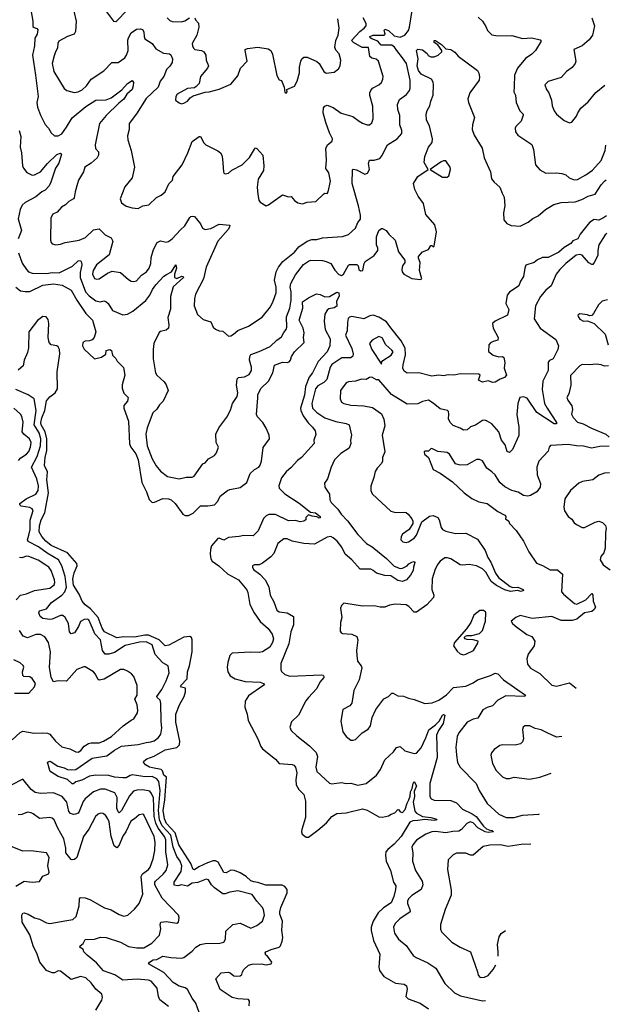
# Model space of a CAD drawing. Extents: x 2199565 to 2323334, y 894172 to 1018966.
# Tile 343 of 440: x 2315278 to 2320304, y 956178 to 964548. Entities that reach past the tile are written whole.
import ezdxf

# ---------------------------------------------------------------- set-up
doc = ezdxf.new("R2010")
doc.units = 0

msp = doc.modelspace()

# ---------------------------------------------------------------- linework, layer by layer
at = {"layer": '0CON10XD'}
for points in [[(2315373, 964633), (2315390.8, 964535), (2315390.3, 964490.3), (2315400.6, 964480.6), (2315424.3, 964474.3), (2315431.4, 964461.4), (2315425.4, 964425), (2315408, 964392), (2315403.8, 964325), (2315386.2, 964245), (2315412.8, 964075), (2315435.5, 963894.5), (2315424.4, 963845), (2315430.6, 963805), (2315454.4, 963735), (2315495, 963658), (2315522.5, 963625), (2315544.2, 963585), (2315575, 963560), (2315605, 963561.8), (2315635, 963577.8), (2315677, 963633), (2315725, 963712.7), (2315839.9, 963810.1), (2315925, 963862.5), (2316012.3, 963867.7), (2316055, 963884.6), (2316148.1, 963951.9), (2316194.1, 964005), (2316235, 964031.2), (2316245.5, 964015), (2316244.5, 963985), (2316235.3, 963955), (2316190, 963915), (2316165, 963871.5), (2316122, 963838), (2316015, 963734.6), (2315957.1, 963665), (2315920.6, 963485), (2315923.7, 963453.7), (2315948.8, 963425), (2315948, 963395), (2315936, 963375), (2315885, 963328.9), (2315831.4, 963295), (2315819.5, 963255), (2315779.2, 963185), (2315768.6, 963155), (2315748.6, 963085), (2315742.5, 963035), (2315735, 963024.3), (2315696.2, 963003.8), (2315668, 962975), (2315633.8, 962955), (2315597.3, 962912.7), (2315560, 962895), (2315543.3, 962863.3), (2315540.8, 962675), (2315544.2, 962654.2), (2315555, 962642.5), (2315584.2, 962634.2), (2315625, 962639.2), (2315665, 962654.5), (2315785, 962672.9), (2315836.7, 962696.7), (2315905, 962761.1), (2315955, 962770), (2316005, 962718.5), (2316055, 962693.3), (2316070.8, 962665), (2316039.8, 962550.2), (2315931.9, 962465), (2315902.5, 962415), (2315896.5, 962385), (2315915, 962348.1), (2315935, 962342.2), (2315955, 962345.7), (2316025, 962392.9), (2316065, 962410), (2316135, 962398.1), (2316205, 962338), (2316227.5, 962325), (2316248.3, 962321.7), (2316271.7, 962328.3), (2316314.2, 962375), (2316355.7, 962405), (2316378.1, 962435), (2316394.4, 962475), (2316397.8, 962525), (2316416.5, 962595), (2316447.2, 962652.8), (2316475, 962666.9), (2316525, 962656.5), (2316545, 962661.5), (2316574.7, 962685.3), (2316645, 962761.4), (2316682.2, 962795), (2316724.5, 962865.5), (2316735, 962875.8), (2316748.3, 962878.3), (2316765.9, 962875.9), (2316815, 962812), (2316834, 962775), (2316855.7, 962765.7), (2316905, 962772.2), (2316975, 962810.4), (2317065, 962800), (2317063.3, 962785), (2317050.8, 962765), (2316964.5, 962665.5), (2316863.5, 962445), (2316841.2, 962345), (2316775, 962213.8), (2316764.6, 962175), (2316762.9, 962115), (2316791.2, 962041.2), (2316839.5, 961999.5), (2316905, 961978.8), (2316924, 961935), (2316945, 961916.2), (2316975, 961903.3), (2317005, 961900), (2317055, 961857.5), (2317075, 961861.2), (2317095.7, 961874.3), (2317133.6, 961906.4), (2317225, 961941.4), (2317340.3, 962019.7), (2317411.8, 962108.2), (2317435, 962153.8), (2317460, 962225), (2317458.9, 962275), (2317446.1, 962335), (2317461.1, 962405), (2317480.5, 962445), (2317517.7, 962492.3), (2317615, 962573.1), (2317653.3, 962616.7), (2317723.6, 962666.4), (2317765, 962678.5), (2317805, 962679.5), (2317855, 962694.4), (2318025, 962705.7), (2318075, 962723.1), (2318134.6, 962775.4), (2318155.6, 962825), (2318176.4, 962853.6), (2318177.5, 962885), (2318162.1, 962965), (2318107.3, 963155), (2318108.8, 963271.2), (2318115, 963276.2), (2318145, 963271.4), (2318215, 963234.2), (2318238, 963242), (2318253.8, 963275), (2318246.2, 963325), (2318255, 963352.5), (2318295, 963353.8), (2318341.7, 963368.3), (2318360.3, 963389.7), (2318407.5, 963485), (2318490.8, 963535), (2318530.3, 963579.7), (2318529.4, 963605), (2318512.5, 963655), (2318512.6, 963732.6), (2318496.5, 963785), (2318492, 963828), (2318510.6, 963869.4), (2318568.6, 963911.4), (2318594.3, 963945), (2318600, 963965), (2318599.6, 964035), (2318568.1, 964175), (2318536.5, 964225), (2318487.2, 964285)], [(2315739.1, 964619.1), (2315759.1, 964535), (2315753.2, 964446.8), (2315740, 964425), (2315685, 964405.8), (2315610, 964365), (2315601.4, 964345), (2315600.5, 964305), (2315581.1, 964275), (2315572.1, 964242.1), (2315554.6, 964175), (2315567.6, 964107.6), (2315655, 963962), (2315677.5, 963945), (2315740.3, 963930.3), (2315775, 963935.5), (2315808.7, 963951.3), (2315845, 963985.6), (2315886.9, 964043.1), (2315995, 964112.2), (2316061.2, 964185), (2316115.5, 964184.5), (2316172.9, 964225), (2316186.5, 964245), (2316199.5, 964285), (2316197.1, 964372.9), (2316203.5, 964395), (2316225, 964436.9), (2316272.3, 964467.7), (2316305, 964471.4), (2316323.8, 964463.8), (2316334.1, 964445), (2316335.7, 964405), (2316343.8, 964385), (2316406, 964345), (2316435, 964298.8), (2316502.7, 964262.7), (2316553.2, 964256.8), (2316565, 964249.5), (2316578.3, 964215), (2316576.5, 964183.5), (2316556.4, 964153.6), (2316526.2, 964125), (2316504.7, 964065.3), (2316474.2, 964025.8), (2316455, 963973.6), (2316353.4, 963876.6), (2316272.6, 963747.4), (2316210.6, 963665), (2316210.5, 963615), (2316195, 963560), (2316197.4, 963527.4), (2316227.5, 963435), (2316254.4, 963295), (2316234.4, 963205), (2316173.8, 963126.2), (2316133.3, 963025), (2316145, 962992.5), (2316185, 962963.3), (2316235, 962948.8), (2316285, 962942.5), (2316325, 962965.8), (2316377.5, 962975), (2316442.7, 963037.3), (2316482.5, 963055), (2316515, 963083.3), (2316546.4, 963153.6), (2316576.9, 963183.1), (2316584.4, 963215), (2316660, 963315), (2316709.5, 963415), (2316745, 963511.2), (2316805, 963554), (2316815, 963553.8), (2316845, 963501.2), (2316861.2, 963485), (2316965, 963434.3), (2316985.8, 963415), (2316997.5, 963395), (2317004.3, 963364.3), (2317011.2, 963255), (2317015, 963242.5), (2317025, 963236.7), (2317055, 963242), (2317082.3, 963267.7), (2317171.4, 963315), (2317232.2, 963377.8), (2317275, 963447.5), (2317285, 963457.5), (2317295, 963452.5), (2317348, 963395), (2317356, 963305), (2317351.2, 963265), (2317307.3, 963192.7), (2317298.9, 963125), (2317303.1, 963063.1), (2317312.9, 963015), (2317325, 962996.2), (2317375, 962966.7), (2317395, 962973.8), (2317515, 963059.2), (2317565, 963041.2), (2317587.5, 963045), (2317615, 963011.2), (2317645, 962991.2), (2317685, 962983.8), (2317725, 962996), (2317798.1, 963001.9), (2317865, 963067.5), (2317875, 963072.5), (2317895, 963070), (2317903.3, 963085), (2317922.5, 963175), (2317907.5, 963245), (2317882.5, 963282.5), (2317887.1, 963355), (2317883.9, 963453.9), (2317897, 963483), (2317935.6, 963514.4), (2317940.8, 963535), (2317914, 963585), (2317882.2, 963675), (2317860, 963755), (2317862.3, 963797.7), (2317875, 963812.5), (2317895, 963820), (2317945, 963802.5), (2318012.8, 963752.7), (2318112, 963725), (2318165, 963685.7), (2318195, 963667.8), (2318235, 963654.4), (2318255, 963654.2), (2318275, 963670), (2318284.4, 963705), (2318283, 963813), (2318257.1, 963902.9), (2318258.5, 963925), (2318265, 963946), (2318280, 963965), (2318335, 963995.5), (2318355.3, 964014.7), (2318368, 964042), (2318369.5, 964065), (2318330, 964195), (2318311.4, 964211.4), (2318275, 964220.5), (2318255.9, 964235.9), (2318245, 964312.5), (2318192.1, 964312.1), (2318117.1, 964355), (2318105.6, 964365), (2318104.5, 964375), (2318171.2, 964448.8), (2318208.2, 964475), (2318224.6, 964495), (2318227.3, 964515), (2318200, 964565)], [(2316016.2, 964615), (2316075, 964536.2), (2316095, 964532), (2316105, 964538), (2316190.6, 964625)], [(2316532.6, 964562.6), (2316555, 964542), (2316575, 964532.9), (2316655, 964528.9), (2316682, 964538), (2316722.5, 964565)], [(2316766.7, 964565), (2316775, 964547.5), (2316798.6, 964518.6), (2316802.3, 964485), (2316785.7, 964415), (2316744.6, 964345.4), (2316746.9, 964325), (2316755.6, 964305), (2316768, 964295), (2316825.5, 964285.5), (2316846, 964275), (2316862, 964245), (2316865.7, 964205), (2316885.7, 964155), (2316876, 964135), (2316816.7, 964065), (2316803.6, 964006.4), (2316779.5, 963980.5), (2316765, 963970), (2316705, 963963.8), (2316616.7, 963915), (2316606.2, 963895), (2316602.5, 963865), (2316635, 963840), (2316655, 963833.3), (2316675, 963838.8), (2316705, 963856.7), (2316728.8, 963885), (2316755, 963902), (2316855, 963932.9), (2316890, 963935), (2316975, 963956.2), (2317075, 963998.8), (2317135, 964072), (2317156, 964135), (2317213.3, 964195), (2317196.7, 964285), (2317197.5, 964295), (2317215, 964303.3), (2317305, 964314.2), (2317391.2, 964301.2), (2317415, 964286), (2317427.7, 964255), (2317465, 964072.5), (2317485, 964037.5), (2317505, 964030), (2317527.5, 963975), (2317535, 963930), (2317545, 963922.5), (2317552.5, 963935), (2317550, 963955), (2317615, 963983.3), (2317638.8, 964025), (2317659.4, 964095), (2317660, 964145), (2317668.9, 964195), (2317677.5, 964215), (2317695, 964228.6), (2317725, 964229.4), (2317805, 964192.9), (2317825, 964174.2), (2317865, 964108.6), (2317885, 964092.2), (2317955, 964102.5), (2317990.5, 964129.5), (2318003.8, 964155), (2318011.2, 964205), (2317995, 964257.5), (2317968.9, 964288.9), (2317959.6, 964315), (2317968.5, 964371.5), (2317987.9, 964415), (2317996.9, 964475), (2317984.2, 964555)], [(2318487.2, 964285), (2318467, 964315), (2318445, 964332.6), (2318352.6, 964332.6), (2318325.1, 964365.1), (2318274.6, 964385), (2318258.8, 964395), (2318258.5, 964405), (2318285, 964415.2), (2318375, 964415.4), (2318386.2, 964425), (2318378.9, 964455), (2318385, 964466.5), (2318415, 964454.7), (2318465, 964411.3), (2318515, 964399.8), (2318553.6, 964416.4), (2318585.3, 964455), (2318595.3, 964485), (2318617.3, 964625)], [(2319179.4, 964569.4), (2319215, 964534), (2319245, 964488.8), (2319259.2, 964455), (2319295, 964418.1), (2319345, 964411.8), (2319465, 964414.6), (2319555, 964388.2), (2319635, 964393.8), (2319705.6, 964375.6), (2319713.8, 964365), (2319665.7, 964285), (2319635.6, 964255), (2319582.5, 964217.5), (2319513.3, 964135), (2319487.8, 964075), (2319485, 963980), (2319482, 963935), (2319496, 963905), (2319502, 963845), (2319534.5, 963774.5), (2319561.2, 963745), (2319562, 963735), (2319544, 963685), (2319499.3, 963640.7), (2319493.3, 963625), (2319496.7, 963595), (2319516.7, 963565), (2319635, 963486.7), (2319650.8, 963445), (2319668, 963315), (2319705, 963270.8), (2319755, 963243.8), (2319845, 963247.1), (2319891.2, 963241.2), (2319925, 963228), (2319954.5, 963204.5), (2319995, 963185.7), (2320025, 963190.8), (2320095, 963228.9), (2320152.1, 963267.9), (2320225, 963350), (2320259.1, 963435), (2320264.3, 963482.4)], [(2320146.7, 964565), (2320169.2, 964495), (2320151.2, 964415), (2320124.4, 964375.6), (2320063.8, 964325), (2319994, 964295), (2320010.8, 964195), (2320003.8, 964175), (2319977.6, 964142.4), (2319931.7, 964108.3), (2319885, 964056.2), (2319775, 964021.2), (2319747.5, 963995), (2319760, 963955), (2319780, 963925), (2319804.1, 963864.1), (2319808.6, 963815), (2319824.3, 963774.3), (2319844.3, 963744.3), (2319910.8, 963690.8), (2319955, 963670), (2319975, 963676.7), (2320015, 963726.7), (2320026, 963755), (2320053.8, 963795), (2320115, 963848.8), (2320180.2, 963929.8), (2320258.1, 963992)], [(2315267, 962567), (2315298.3, 962478.3), (2315334.3, 962425), (2315354, 962404), (2315385, 962393.6), (2315505, 962389.2), (2315555, 962398.2), (2315615, 962395.4), (2315728.3, 962451.7), (2315775, 962498.2), (2315795, 962500.6), (2315803.8, 962485), (2315805.3, 962465), (2315791.4, 962398.6), (2315792.2, 962355), (2315837.2, 962235), (2315869.5, 962199.5), (2315925, 962157.5), (2315965, 962150.9), (2315995, 962157.5), (2316012, 962152), (2316030, 962135), (2316066.6, 962076.6), (2316155, 962038), (2316195, 962045.8), (2316240.9, 962069.1), (2316350.1, 962159.9), (2316384.4, 962205.6), (2316408.2, 962255), (2316436.7, 962295), (2316505, 962368.9), (2316526.9, 962383.1), (2316570, 962405), (2316605, 962463.3), (2316611.4, 962435), (2316594.2, 962385), (2316595.8, 962355), (2316615, 962346.9), (2316657.2, 962367.2), (2316668, 962365), (2316670.6, 962355), (2316584.3, 962275.7), (2316562.2, 962195), (2316562.1, 962087.9), (2316537.8, 962015), (2316547.1, 961955), (2316543, 961927), (2316525, 961910), (2316475, 961897.8), (2316465, 961889.2), (2316420.6, 961795), (2316413.3, 961745), (2316414.3, 961665), (2316434.2, 961545), (2316446, 961525), (2316508.2, 961468.2), (2316523.6, 961443.6), (2316540, 961395), (2316498.6, 961305), (2316466.7, 961275), (2316445, 961238.1), (2316409.5, 961205), (2316361.8, 961078.2), (2316351.8, 961025), (2316361.5, 960925), (2316405, 960816), (2316440, 960755), (2316475, 960710.8), (2316535, 960663.8), (2316635, 960646), (2316695, 960660), (2316745, 960658.8), (2316763.6, 960666.4), (2316837, 960773), (2316855, 960780), (2316883.3, 960815), (2316935, 960843.3), (2316953.8, 960865), (2316968.8, 960915), (2316950, 960955), (2316946.2, 961025), (2316971.2, 961078.8), (2317039.7, 961170.3), (2317070.3, 961229.7), (2317088.6, 961285), (2317126.9, 961345), (2317134.5, 961375.5), (2317122.2, 961442.2), (2317128.9, 961495), (2317138.8, 961505), (2317189.4, 961510.6), (2317229.4, 961530.6), (2317249.4, 961565), (2317251.5, 961595), (2317233.8, 961655), (2317236.2, 961683.8), (2317245, 961700.8), (2317315, 961726.4), (2317409.1, 961770.9), (2317465, 961823.1), (2317505, 961851.4), (2317525, 961889.2), (2317546.3, 961913.7), (2317551.1, 961935), (2317548.5, 962021.5), (2317576.2, 962095), (2317588.9, 962165), (2317588.4, 962235), (2317580.4, 962275), (2317583.6, 962306.4), (2317625, 962378.6), (2317693.8, 962466.2), (2317735, 962495.6), (2317755, 962502.5), (2317855, 962499.5), (2317885, 962493.1), (2317925, 962474.3), (2317958.8, 962418.8), (2317993, 962383), (2318015, 962372.5), (2318033.4, 962385), (2318075, 962460.8), (2318085, 962466.9), (2318146.7, 962466.7), (2318157.5, 962455), (2318164.4, 962425), (2318178.1, 962411.9), (2318197.3, 962415), (2318208.5, 962475), (2318218.5, 962491.5), (2318295, 962544.5), (2318323.8, 962585), (2318325.5, 962605), (2318313.3, 962635), (2318313.2, 962703.2), (2318335, 962756), (2318355, 962773.3), (2318365, 962773.8), (2318395, 962756), (2318417.5, 962725), (2318472, 962675), (2318500, 962575), (2318553.8, 962505), (2318556.2, 962485), (2318536, 962455), (2318530, 962425), (2318533.3, 962405), (2318547.5, 962385), (2318615, 962347.5), (2318685, 962340), (2318700, 962345), (2318680, 962415), (2318686.7, 962485), (2318670.7, 962520.7), (2318672.5, 962535), (2318705, 962573.3), (2318757.5, 962595), (2318775, 962627.5), (2318785, 962627.5), (2318795, 962617.5), (2318805, 962622.5), (2318825.3, 962745), (2318810.5, 962805), (2318733.1, 962893.1), (2318713.9, 962985), (2318668, 963048), (2318640.6, 963105), (2318629.3, 963155), (2318665.9, 963214.1), (2318752.5, 963275), (2318720, 963335), (2318724, 963385), (2318755.8, 963464.2), (2318786.8, 963503.2), (2318790.6, 963535), (2318766.1, 963645), (2318740.3, 963695), (2318737.9, 963745), (2318744.8, 963775.2), (2318768.2, 963815), (2318775.3, 963855), (2318796.2, 963905), (2318799.2, 963995), (2318796, 964016), (2318781.1, 964041.1), (2318695, 964085.6), (2318671.5, 964115), (2318661.1, 964155), (2318669.1, 964215), (2318653.3, 964285), (2318665, 964297.5), (2318705, 964292.5), (2318745, 964260), (2318753.6, 964243.6), (2318775, 964232.5), (2318805, 964232.5), (2318840, 964245), (2318870, 964275), (2318870, 964285), (2318834.4, 964334.4), (2318805, 964353.3), (2318805, 964370), (2318815, 964370.8), (2318866.8, 964336.8), (2318905, 964300), (2318945, 964293.8), (2318980.5, 964270.5), (2319007.7, 964237.7), (2319172.5, 964115), (2319183.3, 964093.3), (2319191.7, 964061.7), (2319188.6, 964035), (2319107.8, 963925), (2319092, 963875), (2319095.4, 963845), (2319147.7, 963717.7), (2319130.6, 963655), (2319128.9, 963615), (2319145, 963566.2), (2319212.9, 963455), (2319228.6, 963375), (2319284.4, 963255), (2319291.9, 963195), (2319315, 963166), (2319362, 963125), (2319382.5, 963072.5), (2319399.1, 963039.1), (2319405.6, 962965), (2319395.7, 962905), (2319396.4, 962846.4), (2319422.5, 962815), (2319458.5, 962798.5), (2319535, 962793.3), (2319605, 962825.6), (2319645, 962858.1), (2319689.2, 962880.8), (2319752, 962935), (2319824, 962976), (2319885, 962993.5), (2320005, 963000), (2320061.9, 963018.1), (2320115, 963047.3), (2320174.5, 963065.5), (2320225, 963143.8), (2320254, 963175), (2320267.8, 963185.7)], [(2315272.2, 963605), (2315288.6, 963555), (2315281.1, 963465), (2315293.4, 963416.6), (2315301.8, 963305), (2315308.8, 963285), (2315338.9, 963248.9), (2315385, 963225.7), (2315405, 963228.6), (2315455, 963254.4), (2315513.6, 963325), (2315595, 963402.3), (2315625, 963412.9), (2315634.2, 963404.2), (2315610.7, 963329.3), (2315583.7, 963285), (2315544, 963166), (2315527.5, 963135), (2315495, 963100), (2315465, 963084), (2315415, 963043.1), (2315323.5, 962995), (2315298.3, 962971.7), (2315281.1, 962935), (2315264.7, 962854.7), (2315293.3, 962755), (2315266.1, 962685)], [(2318915, 963208.9), (2318928.5, 963221.5), (2318944.5, 963275), (2318940, 963295), (2318905, 963347.5), (2318885, 963347.5), (2318865, 963339.1), (2318770, 963275), (2318875, 963210.4), (2318915, 963208.9)], [(2320271.5, 962881.1), (2320245.2, 962864.8), (2320205, 962843.4), (2320165, 962848.5), (2320127.5, 962822.5), (2320047.1, 962725), (2320025.8, 962685), (2319985, 962667.5), (2319966.9, 962645), (2319909.4, 962610.6), (2319865, 962570.8), (2319775, 962526.8), (2319725, 962527.6), (2319683, 962507), (2319655, 962484.6), (2319585, 962460.6), (2319575, 962436.7), (2319565.3, 962364.7), (2319539.6, 962325), (2319524.6, 962285.4), (2319445, 962232.9), (2319424.4, 962205), (2319414.2, 962135), (2319441.2, 962085), (2319428.1, 962035), (2319324.2, 961985), (2319301.9, 961965), (2319306.9, 961925), (2319349.2, 961845), (2319345, 961823.3), (2319307.1, 961812.9), (2319285, 961802), (2319269.2, 961785), (2319266.1, 961726.1), (2319307.5, 961695), (2319355, 961681.2), (2319385, 961686.2), (2319396.8, 961676.8), (2319406.2, 961635), (2319400.6, 961585), (2319420, 961525), (2319404.4, 961505.6), (2319366.8, 961493.2), (2319325, 961467.5), (2319305, 961464.2), (2319265, 961476.9), (2319215, 961467.5), (2319182.5, 961485), (2319196.2, 961525), (2319183.6, 961533.6), (2319025, 961536.4), (2318975, 961526.7), (2318925, 961529.1), (2318885, 961521.2), (2318845, 961526.7), (2318785, 961518.6), (2318675, 961547.3), (2318575, 961542.9), (2318548.9, 961558.9), (2318537.8, 961585), (2318540, 961615), (2318562, 961698), (2318557.1, 961755), (2318525, 961818.6), (2318437.2, 961927.2), (2318398.1, 961978.1), (2318335, 962018.1), (2318285, 962035.6), (2318258.1, 962031.9), (2318205, 962003.6), (2318105.2, 962025.2), (2318085, 962018.4), (2318073.5, 962006.5), (2318065.7, 961974.3), (2318065, 961902.5), (2318051.1, 961865), (2318103.2, 961753.2), (2318115.4, 961705), (2318113.3, 961686.7), (2318095, 961674.4), (2318017.5, 961672.5), (2317933, 961617), (2317920.4, 961595), (2317890.8, 961489.1), (2317866.7, 961465), (2317815, 961436.4), (2317795, 961410.6), (2317762.3, 961285), (2317770.5, 961245), (2317805, 961207.5), (2317875, 961162.7), (2317969.1, 961130.9), (2318056, 961116), (2318080.8, 961105), (2318102.5, 961015), (2318094, 960975), (2318095.8, 960945), (2318081.9, 960905), (2318010.3, 960859.7), (2317955.5, 960805), (2317929.1, 960745), (2317898, 960645), (2317871.2, 960608.8), (2317873.8, 960575), (2317914, 960515), (2317915.7, 960465), (2317927.1, 960445), (2317986.2, 960386.2), (2318012.5, 960345), (2318067.1, 960287.1), (2318155, 960172.9), (2318229.4, 960095), (2318276.6, 960066.6), (2318397.9, 959967.9), (2318462.8, 959902.8), (2318515, 959882.9), (2318535, 959884.3), (2318575, 959904.2), (2318588.9, 959921.1), (2318615, 959937.8), (2318635, 959942.5), (2318641.4, 959935), (2318627.9, 959895), (2318625.5, 959865), (2318603.1, 959826.9), (2318569.2, 959785), (2318535, 959772.6), (2318495, 959779.3), (2318435, 959820.2), (2318385, 959823.1), (2318315, 959841.9), (2318286.9, 959866.9), (2318265.9, 959875.9), (2318175, 959877.5), (2318105, 959957.3), (2318046.4, 960005), (2318019.7, 960065), (2317978, 960115), (2317945, 960144.5), (2317925, 960153.5), (2317895, 960148.2), (2317785, 960090), (2317695, 960095.5), (2317595.8, 960114.2), (2317555, 960134.2), (2317525.8, 960134.2), (2317475, 960094), (2317439.1, 960010.9), (2317415, 959982.5), (2317345, 959928.8), (2317315, 959913.8), (2317275, 959913.3), (2317260, 959905), (2317260, 959895), (2317266.7, 959875), (2317320, 959835), (2317366.2, 959785), (2317397.7, 959727.7), (2317408, 959655), (2317438.9, 959598.9), (2317465, 959528.8), (2317485, 959514.3), (2317555, 959506.7), (2317608.8, 959475), (2317608.1, 959405), (2317583.6, 959345), (2317568.3, 959241.7), (2317500.6, 959075), (2317498.6, 959025), (2317506.4, 959006.4), (2317535, 958981.9), (2317576.2, 958966.2), (2317845, 958978.9), (2317860, 958975), (2317866.7, 958965), (2317866.2, 958955), (2317831.2, 958915), (2317805, 958863.3), (2317735, 958786), (2317713, 958757), (2317650, 958635), (2317591.2, 958578.8), (2317576.7, 958535), (2317588.8, 958505), (2317635, 958458.8), (2317745, 958376), (2317799.7, 958319.7), (2317810.8, 958285), (2317796.9, 958195), (2317805, 958156.7), (2317915, 958058), (2317935, 958052.5), (2318015, 958062.5), (2318055, 958054.2), (2318095, 958057.1), (2318155, 958040), (2318225, 958055.6), (2318313.9, 958126.1), (2318347.8, 958175), (2318384.2, 958255), (2318458, 958325), (2318485, 958361.2), (2318515, 958370), (2318555, 958333.8), (2318635, 958311.2), (2318655, 958314), (2318693.2, 958356.8), (2318735, 958442), (2318757.9, 958512.1), (2318815, 958553.3), (2318846, 958584), (2318875, 958637.3), (2318885, 958642), (2318896.7, 958635), (2318880, 958565), (2318840.8, 958505), (2318824.4, 958465), (2318831.2, 958275), (2318768.5, 958055), (2318767.5, 957945), (2318778.8, 957925), (2318805, 957912.2), (2318945, 957909.1), (2318995, 957890), (2319045.5, 957835.5), (2319127.1, 957797.1), (2319163.1, 957773.1), (2319223.6, 957693.6), (2319250.2, 957670.2), (2319278.6, 957658.6), (2319298, 957655), (2319310.8, 957645), (2319306.6, 957643.4), (2319265, 957639.8), (2319238.2, 957645), (2319175, 957677.1), (2319135, 957721.9), (2319111.2, 957728.8), (2319082.8, 957715), (2319037.2, 957662.8), (2319015, 957650), (2318962.1, 957647.9), (2318905, 957636.4), (2318815, 957646.9), (2318785, 957644.5), (2318735, 957625.6), (2318655.4, 957574.6), (2318623.1, 957535), (2318614.4, 957515), (2318624.4, 957465), (2318621.4, 957395), (2318644.5, 957315), (2318703.3, 957225), (2318709.4, 957195), (2318695, 957154.2), (2318615, 957103.6), (2318587.1, 957075), (2318577.7, 957055), (2318577.1, 957035), (2318598.9, 956985), (2318600, 956965), (2318513.1, 956905), (2318471.4, 956865), (2318458.1, 956835), (2318468, 956782), (2318501.2, 956731.2), (2318565, 956677.5), (2318625, 956592), (2318650, 956575), (2318749.8, 956529.8), (2318820, 956485), (2318894.2, 956355), (2318978, 956275), (2319029.2, 956249.2), (2319215, 956208.5), (2319240.6, 956211.7)], [(2320273.3, 962729.7), (2320260.5, 962719.5), (2320206.5, 962635), (2320196.5, 962585), (2320196.1, 962543.9), (2320166.8, 962483.2), (2320155, 962466.7), (2320145, 962466.2), (2320121.3, 962481.3), (2320063.8, 962545), (2320045, 962552.2), (2320012.5, 962545), (2319924.3, 962475), (2319874.7, 962425.3), (2319843.1, 962385), (2319801.4, 962285), (2319755, 962248), (2319710, 962195), (2319667.1, 962115), (2319655, 962003.8), (2319706, 961925), (2319839.4, 961829.4), (2319861.4, 961775), (2319855.8, 961745), (2319816.7, 961665), (2319785, 961651.2), (2319775, 961637.5), (2319775.5, 961565), (2319728.8, 961475), (2319722.8, 961405), (2319744, 961285), (2319765, 961245.6), (2319845.5, 961125), (2319845, 961111.2), (2319825, 961111.2), (2319679.3, 961209.3), (2319595, 961330.9), (2319565, 961343.3), (2319534.2, 961335), (2319517.8, 961285), (2319508.6, 961191.4), (2319525.9, 961085), (2319525.4, 961014.6), (2319471.2, 960895), (2319445, 960867.5), (2319425, 960876.7), (2319408.9, 960935), (2319378.1, 960975), (2319353.6, 961045), (2319295, 961113.1), (2319255, 961136), (2319235, 961143.8), (2319215, 961142), (2319155, 961100), (2319112.4, 961087.6), (2319085, 961061.9), (2319055, 961060), (2319025, 961075.8), (2318966.9, 961096.9), (2318940, 961125), (2318925.8, 961155), (2318930, 961195), (2318925.9, 961215.9), (2318917.5, 961225), (2318855, 961238.8), (2318795, 961289.2), (2318755, 961313.8), (2318705, 961302.9), (2318665, 961281.9), (2318575, 961280), (2318440.6, 961360.6), (2318335, 961487.5), (2318315, 961487.5), (2318275, 961508.6), (2318255, 961505.7), (2318225, 961488), (2318185, 961491.4), (2318135.4, 961474.6), (2318075, 961469.1), (2318055, 961461.1), (2318006.5, 961395), (2318004, 961325), (2318015.7, 961295.7), (2318035.5, 961285.5), (2318095, 961271.1), (2318205, 961266.4), (2318280, 961250), (2318356.6, 961196.6), (2318375, 961152.5), (2318385.8, 961095), (2318361.9, 961015), (2318385.6, 960875), (2318364.3, 960825), (2318364.2, 960795), (2318356.9, 960775), (2318318.8, 960735), (2318303, 960707), (2318292, 960655), (2318266.4, 960583.6), (2318266.4, 960546.4), (2318277.3, 960517.3), (2318435, 960371.2), (2318475, 960360), (2318545, 960362.5), (2318565, 960357.5), (2318584.2, 960344.2), (2318615.8, 960305.8), (2318623.8, 960285), (2318622, 960265), (2318592.5, 960215), (2318535.8, 960175), (2318522.5, 960155), (2318522, 960125), (2318538.8, 960108.8), (2318565, 960104.3), (2318585, 960110), (2318635, 960140.8), (2318654, 960165), (2318700.9, 960279.1), (2318765, 960326.2), (2318795, 960333.3), (2318835, 960317.5), (2318847.3, 960297.3), (2318865, 960231.2), (2318875.8, 960215), (2318905, 960199.2), (2318985, 960179.6), (2319075, 960183.1), (2319173, 960133), (2319238.8, 960035), (2319260, 959975), (2319287.6, 959937.6), (2319325.8, 959844.2), (2319353.3, 959805), (2319450.4, 959730.4), (2319475, 959722.1), (2319516.2, 959725), (2319562, 959705), (2319564, 959695), (2319545, 959686.7), (2319515, 959694.8), (2319455, 959687.6), (2319405, 959700.2), (2319335, 959737.5), (2319290.8, 959770.8), (2319245, 959852.3), (2319215, 959880.2), (2319164.5, 959904.5), (2319102.5, 959917.5), (2319045, 959910.6), (2319025.3, 959914.7), (2318945.5, 959965), (2318915, 959974.6), (2318895, 959972.5), (2318855.4, 959944.6), (2318835, 959919.2), (2318812.2, 959877.8), (2318787.7, 959795), (2318784.5, 959705), (2318800.8, 959655), (2318800, 959635), (2318743.1, 959575), (2318655, 959510.8), (2318635, 959512), (2318590.2, 959560.2), (2318565, 959574.4), (2318475, 959580), (2318425, 959570), (2318385, 959554), (2318345.9, 959554.1), (2318295, 959566), (2318195, 959563.3), (2318035, 959586.7), (2318015, 959567.5), (2318006.7, 959545), (2318020, 959465), (2318008.8, 959425), (2318005, 959350), (2318012.5, 959335), (2318025, 959328.8), (2318105, 959325.7), (2318146.7, 959305), (2318154.2, 959275), (2318143.7, 959186.3), (2318146.3, 959143.7), (2318153.5, 959095), (2318183.1, 959055), (2318188.3, 959038.3), (2318167.5, 958935), (2318121.4, 958845), (2318105, 958737.5), (2318085.8, 958714.2), (2318026, 958684), (2318010.8, 958585), (2318026.2, 958495), (2318056.2, 958455), (2318094.3, 958424.3), (2318115, 958422), (2318135, 958428.8), (2318193.3, 958485), (2318242.7, 958517.3), (2318262.5, 958545), (2318275.8, 958615), (2318307.5, 958685), (2318376.4, 958773.6), (2318415, 958795.8), (2318445, 958823.8), (2318455, 958823.8), (2318495, 958799.2), (2318545, 958796), (2318585, 958780), (2318635, 958770), (2318725, 958734.2), (2318787.9, 958742.1), (2318845.4, 958764.6), (2318910.9, 958809.1), (2318967.7, 958872.3), (2319075, 958881.8), (2319135, 958909.6), (2319174, 958936), (2319285, 958972), (2319325, 958993.8), (2319345, 958986), (2319395, 958935.6), (2319580.5, 958805), (2319575, 958794.7), (2319415, 958801.2), (2319347.7, 958762.3), (2319300, 958715), (2319255, 958701.4), (2319218.9, 958681.1), (2319175, 958610), (2319135, 958601.4), (2319085, 958575.8), (2319015, 958486), (2319001.1, 958455), (2318989.4, 958365), (2318994.3, 958295.7), (2319004.5, 958234.5), (2319025.7, 958195), (2319161.1, 958055), (2319188.1, 957995), (2319255, 957886), (2319355, 957792.9), (2319416.4, 957766.4), (2319485, 957766.9), (2319555, 957786.4), (2319695.9, 957794.1), (2319700.9, 957796.2)], [(2315244.2, 962274.2), (2315285, 962242.5), (2315324, 962236), (2315365, 962237.9), (2315475, 962290.3), (2315565, 962302.3), (2315640.3, 962290.3), (2315715, 962248.6), (2315763.4, 962163.4), (2315841.4, 962051.4), (2315897.5, 961995), (2315926.4, 961895), (2315912.5, 961847.5), (2315895, 961826.2), (2315872.7, 961817.3), (2315835, 961814), (2315815.9, 961804.1), (2315810.8, 961775), (2315825, 961746.7), (2315915, 961663.8), (2315975, 961680), (2316010, 961705), (2316013.3, 961735), (2316045, 961744), (2316058, 961735), (2316067.5, 961695), (2316095, 961667.5), (2316106.7, 961645), (2316161.9, 961591.9), (2316173.1, 961525), (2316148.6, 961445), (2316150, 961415), (2316165, 961373.3), (2316201.2, 961335), (2316194.2, 961305.8), (2316165, 961267.5), (2316164, 961245), (2316204, 961135), (2316213.1, 960943.1), (2316224.5, 960915), (2316265, 960856.9), (2316285, 960807.5), (2316317.6, 960615), (2316358.2, 960535), (2316379.8, 960469.8), (2316404.6, 960444.6), (2316425, 960447.3), (2316495, 960477.1), (2316544.6, 960475.4), (2316566.4, 960465), (2316600, 960435), (2316665, 960344.5), (2316685, 960333.2), (2316715, 960331.8), (2316755, 960352.9), (2316815, 960415.3), (2316880, 960415), (2316936.7, 960423.3), (2316965, 960454.4), (2316985, 960496.7), (2317045, 960544.4), (2317065.5, 960554.5), (2317155, 960572), (2317211.5, 960615), (2317240.1, 960689.9), (2317275, 960724.6), (2317312.5, 960745), (2317325, 960761.2), (2317336.4, 960795), (2317349.7, 960910.3), (2317404.6, 960985.4), (2317401.2, 961015), (2317374.6, 961075), (2317347.2, 961125), (2317302.5, 961172.5), (2317293, 961193), (2317302.8, 961332.8), (2317305, 961361.2), (2317332.5, 961415), (2317395.2, 961474.8), (2317431.6, 961545), (2317445, 961612), (2317515, 961637.2), (2317555, 961634.5), (2317570.6, 961639.4), (2317583.5, 961655), (2317591.2, 961685), (2317616.2, 961725), (2317698.6, 961805), (2317693.3, 961845), (2317697.3, 961885), (2317690.3, 961925), (2317656.5, 961995), (2317688.2, 962095), (2317685, 962150), (2317736.4, 962183.6), (2317803.6, 962216.4), (2317835, 962212), (2317875, 962191.8), (2317915, 962195.4), (2317975, 962231.4), (2317994, 962225), (2317995, 962198), (2317972.9, 962155), (2317976.5, 962113.5), (2317955, 962098.8), (2317909.3, 962090.7), (2317892.7, 962077.3), (2317874, 962045), (2317867.3, 961985), (2317876.2, 961915), (2317918.5, 961835), (2317916.9, 961775), (2317892.9, 961725), (2317816.6, 961643.4), (2317768.5, 961545), (2317742.2, 961507.8), (2317708.9, 961431.1), (2317700.5, 961355), (2317668.5, 961245), (2317670.4, 961225), (2317690.4, 961180.4), (2317731.1, 961121.1), (2317770, 961085), (2317792.8, 961052.8), (2317797.9, 961022.1), (2317781.2, 960975), (2317782.5, 960945), (2317675, 960825.8), (2317640.3, 960799.7), (2317588.3, 960741.7), (2317545.7, 960705), (2317505, 960652), (2317483.6, 960585), (2317484.5, 960565), (2317535, 960518.6), (2317657.2, 960437.2), (2317751.7, 960361.7), (2317796.2, 960356.2), (2317834.2, 960325), (2317835, 960314), (2317825, 960310.6), (2317805, 960321.9), (2317767.4, 960327.4), (2317735, 960340), (2317713, 960317), (2317712.5, 960295), (2317695.7, 960284.3), (2317665, 960279.4), (2317625, 960291.8), (2317565, 960289.1), (2317455, 960342.9), (2317398.8, 960341.2), (2317375, 960330.8), (2317352.8, 960307.2), (2317305.9, 960204.1), (2317265, 960159.6), (2317185, 960164.2), (2317146.1, 960153.9), (2317055, 960145.6), (2317015, 960124.7), (2316975, 960141.5), (2316965, 960138.9), (2316909.1, 960075), (2316900.3, 960045), (2316898.2, 960005), (2316904.7, 959965), (2316914.6, 959945), (2316972.7, 959905), (2317045, 959836.7), (2317138.8, 959785), (2317210.5, 959700.5), (2317219.8, 959679.8), (2317235.9, 959575.9), (2317271.8, 959505), (2317322.9, 959432.9), (2317393.3, 959373.3), (2317425.6, 959325), (2317437.3, 959285), (2317430, 959255), (2317405.7, 959215), (2317345, 959174.4), (2317315, 959167.5), (2317245, 959172.5), (2317085, 959163.8), (2317067, 959143), (2317048.9, 959085), (2317043.3, 959045), (2317048.9, 959005), (2317069.4, 958969.4), (2317112, 958945), (2317195, 958920.8), (2317325, 958915.3), (2317353.3, 958905), (2317360, 958895), (2317347.5, 958885), (2317225, 958799.2), (2317196.7, 958755), (2317194.6, 958705), (2317213.8, 958645), (2317221.7, 958591.7), (2317305.4, 958435), (2317329.6, 958369.6), (2317345, 958348.6), (2317455, 958260.8), (2317485.8, 958225.8), (2317595, 958215.7), (2317610, 958210), (2317624.5, 958194.5), (2317637.1, 958145), (2317628.5, 958085), (2317631.5, 958045), (2317651.8, 958005), (2317695, 957962.5), (2317710.7, 957905), (2317709.2, 957765), (2317678.5, 957665), (2317675.5, 957645), (2317682.5, 957625), (2317715, 957598.1), (2317735, 957598.1), (2317815, 957659.5)], [(2320280.1, 962167.4), (2320233.3, 962155), (2320203, 962123), (2320160.7, 962049.3), (2320145, 962033.3), (2320125, 962030), (2320109.3, 962039.3), (2320045, 962046.2), (2320026.7, 962035), (2320028.8, 962025), (2320045, 962001.2), (2320075, 961983.8), (2320109.3, 961989.3), (2320165, 961964), (2320260, 961875), (2320284.7, 961785.4)], [(2316408.5, 958188.5), (2316382, 958195), (2316349.2, 958215), (2316331.2, 958235), (2316334, 958245), (2316360.8, 958265), (2316421.5, 958288.5), (2316515, 958341.1), (2316615, 958359.7), (2316637.2, 958385), (2316640.4, 958415), (2316607.3, 958575), (2316607.1, 958645), (2316638.9, 958725), (2316676.4, 958795), (2316689.1, 958835), (2316690, 958865), (2316654.2, 958874.2), (2316646.5, 958885), (2316701.5, 958945), (2316706.4, 959005), (2316723.8, 959055), (2316745.6, 959174.4), (2316746.7, 959275), (2316738.8, 959295), (2316725, 959304.6), (2316675, 959299.1), (2316547.7, 959232.3), (2316515, 959225.3), (2316465.2, 959275), (2316375, 959316.6), (2316343.2, 959316.8), (2316255, 959298.5), (2316165, 959300.8), (2316105, 959292.9), (2315999.5, 959345), (2315979.5, 959375), (2315945.2, 959465), (2315879.9, 959539.9), (2315834.3, 959575), (2315810, 959605), (2315782.7, 959665), (2315735, 959742.3), (2315729.2, 959795), (2315741, 959845), (2315767.7, 959905), (2315763.8, 959925), (2315684.5, 960014.5), (2315545, 960077.6), (2315500, 960115), (2315465, 960154.4), (2315444, 960195), (2315445.3, 960245), (2315460, 960295), (2315491.9, 960355), (2315524.3, 960525), (2315509, 960635), (2315513.4, 960705), (2315487.5, 960757.5), (2315494.4, 960825), (2315508.8, 960885), (2315509.9, 960985), (2315494.3, 961045), (2315460.7, 961105), (2315456.6, 961125), (2315465, 961162.7), (2315493, 961225), (2315505, 961306.9), (2315535, 961342.5), (2315579.2, 961375), (2315599.5, 961410.5), (2315595.9, 961555), (2315618.5, 961708.5), (2315616.2, 961745), (2315605.7, 961765.7), (2315594.6, 961774.6), (2315546.7, 961785), (2315527.5, 961805), (2315521.4, 961845), (2315524.6, 961964.6), (2315519.1, 961999.1), (2315502.7, 962022.7), (2315475, 962025.7), (2315429.9, 961990.1), (2315355.6, 961895), (2315351.7, 961758.3), (2315345, 961717.5), (2315316.8, 961653.2), (2315306.2, 961605), (2315265, 961568.8)], [(2318355, 961620), (2318356.7, 961635), (2318368.1, 961651.9), (2318440, 961695), (2318454.4, 961725), (2318445, 961740), (2318392.2, 961785), (2318363.2, 961843.2), (2318335, 961855.8), (2318278, 961825), (2318253.3, 961795), (2318274.6, 961745), (2318355, 961620)], [(2320286.8, 961606), (2320255, 961603.5), (2320224.6, 961614.6), (2320185, 961618.5), (2320123, 961613), (2320065, 961615.8), (2320045, 961606.2), (2319965, 961522.5), (2319967.8, 961442.2), (2319951.3, 961368.7), (2319934.3, 961335), (2319941.2, 961315), (2319977.1, 961265), (2319981.4, 961235), (2319973.5, 961195), (2319987.1, 961165), (2320025, 961125.6), (2320072, 961112), (2320143.8, 961075), (2320265, 961025.5), (2320294.1, 960999.2)], [(2316818.3, 956068.3), (2316777.1, 956187.1), (2316745, 956230), (2316705, 956302.5), (2316685, 956317.1), (2316635, 956331.5), (2316583.2, 956363.2), (2316505, 956447.5), (2316375, 956522.5), (2316381.2, 956535), (2316414.1, 956555.9), (2316445, 956559.2), (2316495, 956587.9), (2316563.6, 956576.4), (2316655, 956570.9), (2316675, 956575.4), (2316745, 956629.4), (2316775.7, 956665), (2316813.6, 956686.4), (2316855, 956695.5), (2316981.7, 956698.3), (2317015, 956706.7), (2317028.3, 956731.7), (2317030.5, 956799.5), (2317092.5, 956855), (2317155, 956868), (2317245, 956825.7), (2317295, 956847.1), (2317344.5, 956885.5), (2317360, 956935), (2317351.5, 956985), (2317341.9, 957005), (2317294.4, 957055), (2317255, 957110.8), (2317135, 957141.9), (2317065, 957131.5), (2317025, 957117.8), (2317005, 957118.5), (2316935, 957168.1), (2316910.5, 957195), (2316885, 957235.7), (2316865, 957242.2), (2316795, 957214.6), (2316745, 957206.7), (2316705, 957181), (2316655, 957193.5), (2316624.6, 957184.6), (2316591.4, 957191.4), (2316593.3, 957215), (2316651.7, 957308.3), (2316657.5, 957355), (2316643.4, 957395), (2316613.5, 957435), (2316584.7, 957514.7), (2316565.1, 957615), (2316491.3, 957695), (2316467.6, 957745), (2316458.2, 957825), (2316472.7, 957995), (2316461.8, 958071.8), (2316445, 958095.3), (2316405, 958113.5), (2316345, 958112.2), (2316235, 958127.7), (2316216.6, 958123.4), (2316185, 958102.9), (2316155, 958104.4), (2316085, 958109.7), (2316035, 958121.6), (2315925, 958127), (2315872.7, 958117.3), (2315805.5, 958084.5), (2315755, 958069.1), (2315735, 958052.2), (2315725, 958053.5), (2315685, 958089.7), (2315605, 958114.8), (2315542.5, 958155), (2315533.8, 958165), (2315514.4, 958235.6), (2315536, 958245), (2315601.7, 958201.7), (2315655, 958189), (2315685, 958173.9), (2315715, 958169.8), (2315755, 958175.2), (2315895, 958270.7), (2316019, 958291), (2316085, 958338.5), (2316145, 958371.5), (2316285, 958387.3), (2316355, 958404.5), (2316395, 958408.2), (2316421.2, 958418.8), (2316460, 958445), (2316480, 958475), (2316487.1, 958525), (2316480.3, 958585), (2316479.7, 958735), (2316472.8, 958762.8), (2316447.8, 958785), (2316444.6, 958795), (2316486.6, 958855), (2316525, 958928.8), (2316548.5, 958995), (2316540.8, 959055), (2316495, 959080.6), (2316430.8, 959150.8), (2316404.4, 959235), (2316355, 959259.5), (2316296.7, 959256.7), (2316175, 959227.5), (2316085, 959167.8), (2316035, 959153.9), (2316004, 959154), (2315982.8, 959185), (2315965.8, 959275), (2315917.6, 959327.6), (2315896.1, 959376.1), (2315867.3, 959445), (2315855, 959451.8), (2315825, 959450), (2315796.6, 959433.4), (2315779.5, 959390.5), (2315745, 959336), (2315715, 959326.7), (2315702.9, 959342.9), (2315694.5, 959415), (2315665.4, 959465), (2315645, 959482.5), (2315625, 959483.6), (2315555, 959452.8), (2315535, 959449.7), (2315475, 959458.5), (2315451.9, 959475), (2315441.1, 959505), (2315446.9, 959523.1), (2315505, 959540), (2315548.9, 959595), (2315635, 959656.9), (2315663.1, 959685), (2315675.6, 959725), (2315666.1, 959815), (2315636.8, 959905), (2315608, 959955), (2315512, 960012), (2315436.9, 960066.9), (2315350.9, 960110.9), (2315343.8, 960125), (2315354.9, 960165.1), (2315365.9, 960215), (2315367.3, 960292.7), (2315391.2, 960375), (2315385, 960388.5), (2315365, 960401.3), (2315291.7, 960411.7), (2315279.5, 960425), (2315279.5, 960435), (2315332.5, 960475), (2315415, 960515.5), (2315434.6, 960545), (2315438.4, 960585), (2315423.1, 960645), (2315377.1, 960745), (2315427.7, 960835), (2315455.2, 960925), (2315456.3, 960985), (2315444.5, 961035), (2315399.8, 961105), (2315418.3, 961225), (2315402.2, 961325), (2315348.9, 961358.9), (2315245, 961405.3)], [(2315269, 960801), (2315286.7, 960823.3), (2315334.6, 960855), (2315355, 960878.1), (2315370.3, 960915), (2315375.3, 960955), (2315361.1, 960985), (2315313.9, 961023.9), (2315300, 961045), (2315306.3, 961126.3), (2315295.4, 961175), (2315284.7, 961194.7), (2315226.9, 961245)], [(2320295, 960922.9), (2320215, 960920.4), (2320144.6, 960904.6), (2320075, 960921.5), (2320015, 960924.6), (2319945, 960937.9), (2319795, 960927.5), (2319782.5, 960915), (2319775, 960881.2), (2319695.7, 960795), (2319676.9, 960745), (2319679.7, 960679.7), (2319709.2, 960605), (2319707.5, 960575), (2319677.5, 960535), (2319625, 960504.4), (2319602.4, 960497.6), (2319563.3, 960503.3), (2319520.7, 960530.7), (2319465.7, 960545.7), (2319406.2, 960576.2), (2319362.9, 960612.9), (2319325, 960679.2), (2319295.5, 960705.5), (2319252, 960735), (2319216.7, 960796.7), (2319189.7, 960809.7), (2319165, 960808), (2319085, 960764.3), (2319025, 960760), (2318985, 960773.8), (2318935, 960853.8), (2318915, 960868), (2318835, 960877.5), (2318785, 960902.5), (2318775, 960900), (2318755, 960880), (2318725, 960880), (2318720, 960875), (2318722.5, 960855), (2318757.5, 960825), (2318795, 960723.8), (2318855, 960692.5), (2318960.5, 960620.5), (2319061.2, 960525), (2319126.4, 960476.4), (2319185, 960450), (2319255, 960436), (2319345, 960366.7), (2319405, 960336.7), (2319413.3, 960325), (2319412.5, 960305), (2319440, 960285), (2319444.2, 960265), (2319502.9, 960205), (2319565, 960116), (2319611.2, 960025), (2319675, 959926.7), (2319725, 959908.8), (2319792.7, 959872.7), (2319855, 959871.2), (2319895.6, 959835.6), (2319888.8, 959685), (2319903.8, 959665), (2319998.8, 959585), (2320018.1, 959578.1), (2320095, 959616.4), (2320145, 959670), (2320155, 959657.5), (2320157.5, 959605), (2320177.9, 959555), (2320165.3, 959535), (2320145, 959518.4), (2320084.8, 959505.2), (2320017.1, 959452.9), (2319978.8, 959441.2), (2319885, 959440.4), (2319805, 959474.4), (2319637.9, 959457.9), (2319537, 959483), (2319500, 959465), (2319460, 959435), (2319470, 959415), (2319492.5, 959395), (2319593, 959323), (2319636.7, 959305), (2319662, 959265), (2319655.8, 959225), (2319604, 959155), (2319592.5, 959115), (2319599.7, 959069.7), (2319625, 959036), (2319705, 958990.8), (2319805, 958892), (2319845, 958882.5), (2319955, 958910), (2320011.7, 958865.9)], [(2320297.7, 960695.5), (2320255, 960694.3), (2320205, 960676), (2320155, 960637.5), (2320067.3, 960622.7), (2320035, 960608), (2319963.5, 960546.5), (2319917.1, 960475), (2319909.2, 960405), (2319913.4, 960373.4), (2319945, 960323.8), (2319975, 960302), (2319995, 960271.2), (2320015, 960256.2), (2320065, 960231.2), (2320085, 960231.2), (2320175, 960276), (2320205, 960283.8), (2320236.7, 960275), (2320263, 960247), (2320268.8, 960225), (2320262, 960185), (2320260, 960055), (2320249.2, 960015), (2320221.4, 959985), (2320216.9, 959955), (2320243.5, 959913.5), (2320301.1, 959871.1), (2320303.5, 959870.3)], [(2315248.9, 959615), (2315284, 959656), (2315335, 959666.5), (2315405, 959696.2), (2315535, 959715.4), (2315571.8, 959745), (2315576.8, 959765), (2315573.3, 959785), (2315545, 959865.6), (2315525, 959892.7), (2315501.5, 959911.5), (2315435, 959953.9), (2315355, 959985.5), (2315335, 959988.9), (2315295, 959974.4), (2315275, 959976.5)], [(2319055, 959148.8), (2319075, 959153.8), (2319140, 959185), (2319175, 959247.5), (2319178, 959265), (2319135, 959276.9), (2319085, 959277.8), (2319067.1, 959285), (2319060.8, 959295), (2319071.5, 959308.5), (2319085, 959313.6), (2319125, 959313.6), (2319189.1, 959330.9), (2319216.7, 959355), (2319242.5, 959435), (2319243.3, 959505), (2319240, 959515), (2319225, 959526.2), (2319193, 959527), (2319142.5, 959485), (2319116.7, 959425), (2319080.5, 959369.5), (2318976.4, 959253.6), (2318970, 959225), (2319000.5, 959180.5), (2319025, 959156.7), (2319055, 959148.8)], [(2315212.9, 958425), (2315280.9, 958489.1), (2315305, 958500), (2315401.7, 958481.7), (2315475, 958486.9), (2315513.2, 958483.2), (2315535, 958473.8), (2315583.8, 958413.8), (2315635, 958368.1), (2315705, 958349.4), (2315755, 958324.2), (2315775, 958320.8), (2315799.2, 958335), (2315826.9, 958373.1), (2315864, 958396), (2315885, 958401.6), (2315955, 958401.1), (2315991.4, 958415), (2316058.5, 958455), (2316157.5, 958545), (2316225, 958594.2), (2316250, 958605), (2316280, 958655), (2316284.2, 958675), (2316276.9, 958725), (2316257.5, 958772.5), (2316276.9, 958805), (2316277.3, 958887.3), (2316248, 958965), (2316227.9, 958987.9), (2316195, 959011.2), (2316162.7, 959022.7), (2316135, 959024.3), (2315996.7, 958943.3), (2315955, 958933.5), (2315941.7, 958941.7), (2315921.6, 958985), (2315905, 959004.6), (2315835, 959045.8), (2315822.3, 959047.7), (2315765, 959024.2), (2315675, 958925.6), (2315605, 958926.4), (2315565, 958918.9), (2315546.8, 958955), (2315532.5, 959045), (2315539.1, 959175), (2315524.3, 959255), (2315491.7, 959301.7), (2315455, 959321.8), (2315415, 959321.8), (2315345, 959292.5), (2315307.1, 959307.1), (2315275, 959355.8)], [(2315235, 958822), (2315355, 958823.8), (2315404.3, 958875.7), (2315411.9, 958905), (2315385, 958946.5), (2315365, 958960.9), (2315314.4, 958964.4), (2315303.9, 958973.9), (2315301.2, 959005), (2315313.3, 959045), (2315308.3, 959058.3), (2315280.9, 959080.9), (2315227.5, 959105)], [(2319892.2, 958454.4), (2319845, 958448.8), (2319766.9, 958486.9), (2319715, 958510.8), (2319665, 958522), (2319617.5, 958545), (2319575, 958545.8), (2319562, 958535), (2319557.5, 958515), (2319565.6, 958434.4), (2319555, 958410), (2319537.9, 958392.1), (2319495, 958381.9), (2319387, 958383), (2319363.2, 958376.8), (2319315, 958343.8), (2319293, 958317), (2319287.5, 958295), (2319300.6, 958225), (2319331.4, 958165), (2319385, 958112.5), (2319417.7, 958097.7), (2319445, 958097.5), (2319485, 958108.6), (2319615, 958091.4), (2319705, 958107.5), (2319801.3, 958141.6)], [(2317230.4, 956165), (2317231.9, 956205), (2317225, 956219.2), (2317135, 956223.3), (2317085, 956236.3), (2316984, 956305), (2316947.5, 956395), (2316992.5, 956445), (2317052, 956452), (2317070, 956445), (2317100.2, 956420.2), (2317125, 956416.5), (2317155, 956421.1), (2317168.7, 956431.3), (2317172.9, 956455), (2317184.8, 956475.2), (2317225, 956510.6), (2317255, 956520), (2317335, 956520.8), (2317375, 956513.3), (2317417, 956523), (2317422.5, 956535), (2317385, 956587.5), (2317373.3, 956595), (2317366.7, 956615), (2317373.3, 956625), (2317416.7, 956645), (2317485, 956663.3), (2317495.9, 956675), (2317511.1, 956715), (2317516.6, 956745), (2317508.3, 956808.3), (2317513.8, 956885), (2317492.6, 956945), (2317491.1, 956965), (2317499.8, 957000.2), (2317552.8, 957125), (2317553.2, 957155), (2317535, 957178.5), (2317510.9, 957190.9), (2317371, 957191), (2317305.3, 957214.7), (2317270.2, 957220.2), (2317245, 957227.3), (2317205, 957264.3), (2317155, 957294.2), (2317105, 957315.2), (2317075, 957317.1), (2317035, 957295.9), (2317015, 957299.3), (2316965.9, 957385.9), (2316945, 957399), (2316925, 957398.3), (2316875, 957381.7), (2316802.1, 957347.9), (2316765, 957321.8), (2316753.9, 957323.9), (2316733.1, 957375), (2316631.6, 957535), (2316600.5, 957635), (2316527.5, 957715), (2316509, 957755), (2316499.5, 957825), (2316513.1, 957916.9), (2316528.1, 958108.1), (2316505, 958126.8), (2316492.2, 958162.2), (2316482.7, 958172.7), (2316408.5, 958188.5)], [(2316545, 956160), (2316470, 956215), (2316458.5, 956245), (2316447.8, 956315), (2316397.5, 956375), (2316375, 956383.5), (2316277.7, 956392.3), (2316155, 956383.1), (2316088.1, 956428.1), (2315991.7, 956461.7), (2315931.8, 956531.8), (2315850.6, 956595), (2315824, 956625), (2315818, 956645), (2315790, 956665), (2315792, 956675), (2315818, 956695), (2315835, 956728.8), (2315915, 956732), (2315965, 956749.4), (2316013.5, 956746.5), (2316135, 956706.8), (2316205, 956669.6), (2316275, 956656.8), (2316335, 956659.2), (2316403.4, 956696.6), (2316468, 956765), (2316478.3, 956818.3), (2316471.9, 956855), (2316480, 956875), (2316525, 956883.3), (2316615, 956867.5), (2316630, 956875), (2316635.7, 956915), (2316630, 956935), (2316490.2, 957080.2), (2316428.9, 957195), (2316427.1, 957215), (2316433.6, 957225), (2316499.6, 957285), (2316523.8, 957315), (2316538.4, 957365), (2316520.8, 957475), (2316520.7, 957575), (2316510.6, 957605), (2316455.7, 957675.7), (2316436.4, 957716.4), (2316421.4, 957775), (2316415, 957932), (2316400.6, 957970.6), (2316385, 957989.5), (2316325, 958000.9), (2316275, 957999.5), (2316245, 957990.5), (2316210.9, 957949.1), (2316145, 957824.5), (2316125, 957804.3), (2316115, 957812.9), (2316104.8, 957844.8), (2316107.6, 957935), (2316086.5, 957975), (2316005, 958006.2), (2315965, 958007.1), (2315905, 957983.6), (2315835.4, 957925), (2315819, 957901), (2315785, 957818), (2315775, 957803.3), (2315753, 957793), (2315735, 957790.6), (2315709.5, 957799.5), (2315695, 957816.2), (2315678.8, 957895), (2315640, 957945), (2315565, 957974.4), (2315455, 957970.9), (2315408.8, 957978.8), (2315374.4, 958005), (2315305, 958091.2), (2315205, 958041.1)], [(2317815, 957659.5), (2317889.8, 957720.2), (2317935, 957775.7), (2317975, 957798.9), (2318055, 957805.4), (2318195, 957838.6), (2318235, 957828.1), (2318335, 957772.9), (2318365, 957769.2), (2318415, 957780), (2318437.5, 957795), (2318471.2, 957805), (2318495, 957833.3), (2318505, 957830), (2318515, 957812.9), (2318535, 957808.5), (2318557.3, 957835), (2318573.4, 957886.6), (2318590, 957915), (2318601.3, 957948.7), (2318604, 957985), (2318617.8, 958012.2), (2318625, 958055.8), (2318635, 958070.6), (2318653.5, 958035), (2318634, 957986), (2318638.5, 957945), (2318627, 957895), (2318639, 957819), (2318653, 957803), (2318705, 957774.7), (2318775, 957766.1), (2318818, 957755), (2318831.2, 957745), (2318805, 957741.1), (2318725, 957749.3), (2318665, 957741), (2318622.7, 957737.3), (2318598.4, 957725), (2318522.8, 957605), (2318465, 957540), (2318409.5, 957495), (2318394.5, 957475), (2318389.6, 957445), (2318395.5, 957395), (2318433.5, 957315), (2318457.2, 957217.2), (2318478.1, 957185), (2318476.7, 957155), (2318460.9, 957095), (2318438.3, 957041.7), (2318373.1, 956996.9), (2318328.9, 956955), (2318285.3, 956885), (2318267.2, 956835), (2318267.3, 956805), (2318289.1, 956719.1), (2318341.4, 956605), (2318334.4, 956495), (2318340, 956465), (2318375.8, 956415), (2318475, 956358.9), (2318549.7, 956349.7), (2318570, 956335), (2318575.9, 956305.9), (2318564.5, 956245.5), (2318583.8, 956223.8), (2318685, 956186.5), (2318755, 956138.2)], [(2315925, 956128), (2315975.7, 956214.3), (2315982.5, 956235), (2315975.4, 956265.4), (2315925.4, 956305.4), (2315885, 956359.2), (2315841.7, 956401.7), (2315795, 956414), (2315715, 956389.2), (2315625, 956459.2), (2315605, 956462), (2315575, 956446.9), (2315555, 956445.6), (2315505, 956464.3), (2315448.2, 956535), (2315422.7, 956612.7), (2315395, 956666.2), (2315365, 956768), (2315299.2, 956875), (2315296.7, 956935), (2315305, 956952.5), (2315315, 956955.8), (2315350, 956945), (2315402.9, 956912.9), (2315445, 956902.1), (2315505, 956870.9), (2315533.7, 956863.7), (2315679.1, 956890.9), (2315730.2, 956899.8), (2315759.4, 956925), (2315783.3, 957015), (2315788, 957075), (2315795, 957086), (2315835, 957084), (2315875, 957068.1), (2315999.3, 956999.3), (2316055, 956980), (2316125, 956940), (2316165, 956926.2), (2316196.7, 956935), (2316255, 956986.2), (2316293.8, 957035), (2316326.6, 957113.4), (2316310.7, 957265), (2316322.7, 957287.3), (2316374.5, 957325), (2316388.5, 957345), (2316413.5, 957415), (2316427.8, 957485), (2316431.2, 957555), (2316422.8, 957605), (2316335, 957788), (2316325, 957794.2), (2316295, 957788.6), (2316253.3, 957755), (2316223.3, 957735), (2316180.4, 957645), (2316155, 957608.5), (2316125, 957530), (2316105, 957508.8), (2316082.8, 957525), (2316055.7, 957605), (2316038.1, 957728.1), (2316028.5, 957755), (2316007.5, 957785), (2315985, 957801.2), (2315965, 957804), (2315945, 957794.2), (2315922.9, 957775), (2315865, 957665.7), (2315819.4, 957605), (2315764.2, 957425.8), (2315745, 957408.8), (2315725, 957406.7), (2315715, 957410), (2315670.9, 957465), (2315670, 957505), (2315654.1, 957585), (2315602.7, 957675), (2315572.2, 957745), (2315555, 957760), (2315535, 957765.6), (2315445, 957757.5), (2315393.6, 957796.4), (2315375, 957806.9), (2315345, 957810.6), (2315295, 957790.8), (2315265, 957789.2)], [(2319626.3, 957539.5), (2319545, 957536.7), (2319435, 957518.1), (2319365, 957533.1), (2319279.4, 957530.6), (2319220.3, 957519.7), (2319135, 957446.7), (2319115, 957446.7), (2319075, 957462), (2318995, 957461.4), (2318965, 957449.2), (2318924.6, 957405.4), (2318916.7, 957325), (2318949.4, 957149.4), (2318949.5, 957105), (2318896.8, 956983.2), (2318859.2, 956855), (2318857.7, 956817.7), (2318866, 956795), (2318955, 956705.8), (2319025, 956664), (2319113.9, 956623.9), (2319174, 956455), (2319178, 956425), (2319195, 956406), (2319231.7, 956408.3), (2319265, 956421.9), (2319307.1, 956472.9), (2319328.1, 956513.1)], [(2315245, 957181.4), (2315315, 957224.2), (2315385, 957217.1), (2315445, 957223.3), (2315475, 957266.2), (2315523, 957287), (2315528, 957302), (2315516.2, 957355), (2315529.4, 957425), (2315505.8, 957465.8), (2315373.9, 957483.9), (2315305, 957478.6), (2315215, 957515.8)], [(2319349.4, 956586.2), (2319348.6, 956625), (2319343, 956687), (2319357.9, 956752.1), (2319375, 956781.2), (2319412.8, 956804.4)]]:
    msp.add_lwpolyline(points, dxfattribs=at)

doc.saveas('drawing.dxf')
